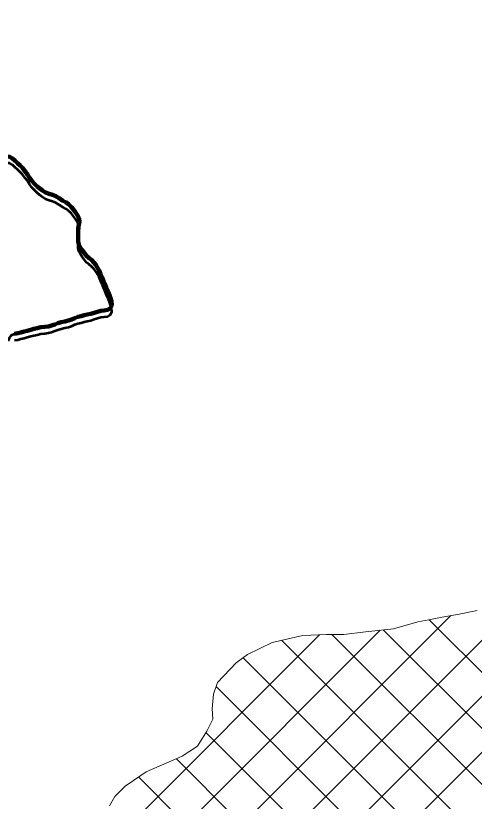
# Model space of a CAD drawing. Extents: x -1643653 to 4543381, y 1624270 to 13878484.
# Drawn here: x 739428 to 741267, y 8962515 to 8965665 of the extents above; entities that cross this region are included whole.
import ezdxf

# ---------------------------------------------------------------- set-up
doc = ezdxf.new("R2010")
doc.units = 0
doc.header["$LTSCALE"] = 200
for name, color, linetype, lineweight in [('1', 7, 'Continuous', 13), ('24', 7, 'Continuous', 25), ('26', 7, 'Continuous', 106), ('27', 7, 'Continuous', 53), ('28', 7, 'Continuous', 53), ('29', 7, 'Continuous', 13), ('53', 7, 'Continuous', 106)]:
    doc.layers.add(name, color=color, linetype=linetype, lineweight=lineweight)

msp = doc.modelspace()

# ---------------------------------------------------------------- linework, layer by layer
at = {"layer": '1', "lineweight": 25}
msp.add_spline([(814781, 9009175.5), (814787.2, 9009173.4), (814796.9, 9009173.4), (814799.4, 9009172.4), (814805.1, 9009174.5), (814805.6, 9009176.5), (814811.7, 9009179.5), (814811.7, 9009179.5), (814801.5, 9009181), (814790.7, 9009181.5), (814784.1, 9009183.1), (814777.4, 9009185.1), (814778.4, 9009175.5)], degree=3, dxfattribs=at)
at = {"layer": '24', "lineweight": 53}
for points in [[(739364.5, 8965103.5), (739376.9, 8965101.4), (739390.5, 8965100.2), (739403.2, 8965099.4), (739414.3, 8965093), (739425.1, 8965083.3), (739434.1, 8965074.6), (739445.8, 8965064.2), (739454.3, 8965055), (739466.1, 8965039.9), (739474.4, 8965028.9), (739482.8, 8965015.4), (739492, 8965003.2), (739502.8, 8964991.6), (739513.5, 8964980.9), (739523.7, 8964971.8), (739534.5, 8964964.2), (739547.6, 8964956.3), (739561.2, 8964951), (739575.4, 8964946.4), (739588.6, 8964941.1), (739602.4, 8964933)], [(739602.4, 8964933), (739616.9, 8964923.4), (739629, 8964917), (739639.3, 8964909.1), (739649.6, 8964899.5), (739658.5, 8964888.9), (739666.5, 8964878.5), (739674.7, 8964866.7), (739681.7, 8964852), (739683.1, 8964838.9), (739680.7, 8964826.1), (739678.3, 8964813.7), (739678.1, 8964801), (739677.9, 8964785.9), (739677.7, 8964772.2), (739677.9, 8964759.7), (739680.6, 8964747.2), (739687.4, 8964735.1), (739694.3, 8964724.5), (739702.9, 8964712.8), (739711, 8964702.3), (739721.6, 8964693.5), (739731.7, 8964686), (739740.6, 8964676.3), (739748.4, 8964665.9), (739755.8, 8964654.5), (739762.4, 8964643.3), (739768.2, 8964629.7), (739774.1, 8964615.5), (739779.6, 8964601.3), (739784.5, 8964589.9), (739790.5, 8964575.4), (739797.9, 8964557.4), (739803.4, 8964544.7), (739808, 8964532.3), (739811.6, 8964519.3), (739812.5, 8964504.6), (739808.1, 8964492.7), (739796, 8964485.8), (739781.8, 8964483.7), (739769, 8964482.1), (739755.9, 8964478.2), (739742.7, 8964474.3), (739729, 8964469.9), (739714.7, 8964466.8), (739702.4, 8964463.8), (739689.5, 8964460.4), (739676.8, 8964457.7), (739664.3, 8964452.6), (739651.7, 8964447), (739638.7, 8964442.6), (739625, 8964439.3), (739610, 8964436.1), (739596.4, 8964432.5), (739584.5, 8964427.7), (739571.5, 8964422.6), (739558.9, 8964419.2), (739544.5, 8964417.5), (739528.2, 8964415.7), (739513.7, 8964411.8), (739500.2, 8964409.2), (739488.1, 8964406.1), (739474, 8964402.2), (739461.1, 8964398.4), (739448.4, 8964395.6)], [(739448.4, 8964395.6), (739436.1, 8964391.9), (739423, 8964389.8)]]:
    msp.add_lwpolyline(points, dxfattribs=at)
at = {"layer": '24'}
msp.add_spline([(738367.7, 8959924.4), (738437.2, 8960071.1), (738471.9, 8960121.3), (738537.5, 8960171.6), (738630.2, 8960202.5), (738765.3, 8960248.8), (738950.5, 8960322.2), (739124.2, 8960357), (739313.4, 8960368.5), (739359.7, 8960368.5), (739506.3, 8960291.3), (739610.6, 8960229.5), (739660.8, 8960198.6), (739703.2, 8960210.2), (739761.1, 8960275.8), (739826.7, 8960310.6), (739919.4, 8960314.5), (740031.3, 8960372.4), (740096.9, 8960453.5), (740178, 8960523), (740239.7, 8960542.3), (740340.1, 8960557.8), (740509.9, 8960496), (740648.9, 8960465.1), (740753.1, 8960465.1), (740865, 8960488.3), (740926.8, 8960519.2), (741135.2, 8960677.5), (741193.1, 8960747.1), (741278, 8960812.7), (741293.5, 8960851.3), (741300.5, 8960850.1), (741255.5, 8960925.1), (741195.5, 8961035.2), (741220.5, 8961105.2), (741225.5, 8961275.2), (741235.5, 8961375.3), (741255.5, 8961460.3), (741305.5, 8961510.3), (741355.4, 8961545.3), (741395.4, 8961605.3), (741440.4, 8961675.3), (741500.4, 8961730.4), (741545.4, 8961795.4), (741540.4, 8961925.4), (741555.4, 8962015.5), (741660.3, 8962135.5), (741690.3, 8962305.5), (741680.3, 8962425.6), (741700.3, 8962620.6), (741780.3, 8962700.7), (741975.2, 8962690.7), (742105.2, 8962630.6), (742195.2, 8962590.6), (742275.1, 8962580.6), (742390.1, 8962640.6), (742520.1, 8962655.6), (742770, 8962605.6), (742989.9, 8962550.6), (743104.8, 8962540.6), (743324.8, 8962590.6), (743524.7, 8962640.6), (743664.7, 8962635.6), (743774.6, 8962635.6), (743904.6, 8962675.7), (744079.5, 8962775.7), (744274.5, 8962990.7), (744539.4, 8963385.9), (744659.3, 8963580.9), (744879.3, 8963706), (745084.2, 8963786), (745299.1, 8963801), (745444.1, 8963831), (745664, 8963901), (745943.9, 8964026.1), (746173.8, 8964201.1), (746393.8, 8964276.1), (746543.7, 8964266.1), (746708.6, 8964376.2), (746898.6, 8964536.2), (747118.5, 8964656.2), (747248.5, 8964676.2), (747398.4, 8964766.3), (747428.4, 8964831.3), (747488.4, 8964891.3), (747623.3, 8964991.3), (747863.3, 8965106.4), (747993.2, 8965146.4), (748133.2, 8965221.4), (748228.1, 8965321.5), (748358.1, 8965451.5)], degree=3, dxfattribs=at)
at = {"layer": '26'}
msp.add_spline([(743879.1, 8965604.4), (743559.1, 8965590.5), (743000.3, 8965872.6), (741413.3, 8966731.2), (740701.8, 8967013.8), (739557.2, 8967298.3), (738862.3, 8967422.5)], degree=3, dxfattribs=at)
at = {"layer": '27'}
for points in [[(739364.5, 8965103.5), (739376.9, 8965101.4), (739390.5, 8965100.2), (739403.2, 8965099.4), (739414.3, 8965093), (739425.1, 8965083.3), (739434.1, 8965074.6), (739445.8, 8965064.2), (739454.3, 8965055), (739466.1, 8965039.9), (739474.4, 8965028.9), (739482.8, 8965015.4), (739492, 8965003.2), (739502.8, 8964991.6), (739513.5, 8964980.9), (739523.7, 8964971.8), (739534.5, 8964964.2), (739547.6, 8964956.3), (739561.2, 8964951), (739575.4, 8964946.4), (739588.6, 8964941.1), (739602.4, 8964933)], [(739466.1, 8965039.9), (739454.3, 8965055), (739445.8, 8965064.2), (739434.1, 8965074.6), (739425.1, 8965083.3), (739414.3, 8965093), (739403.2, 8965099.4), (739390.5, 8965100.2), (739376.9, 8965101.4), (739364.5, 8965103.5)], [(739482.8, 8965015.4), (739474.4, 8965028.9), (739466.1, 8965039.9)], [(739502.8, 8964991.6), (739492, 8965003.2), (739482.8, 8965015.4)], [(739547.6, 8964956.3), (739534.5, 8964964.2), (739523.7, 8964971.8), (739513.5, 8964980.9), (739502.8, 8964991.6)], [(739602.4, 8964933), (739616.9, 8964923.4), (739629, 8964917), (739639.3, 8964909.1), (739649.6, 8964899.5), (739658.5, 8964888.9), (739666.5, 8964878.5), (739674.7, 8964866.7), (739681.7, 8964852), (739683.1, 8964838.9), (739680.7, 8964826.1), (739678.3, 8964813.7), (739678.1, 8964801), (739677.9, 8964785.9), (739677.7, 8964772.2), (739677.9, 8964759.7), (739680.6, 8964747.2), (739687.4, 8964735.1), (739694.3, 8964724.5), (739702.9, 8964712.8), (739711, 8964702.3), (739721.6, 8964693.5), (739731.7, 8964686), (739740.6, 8964676.3), (739748.4, 8964665.9), (739755.8, 8964654.5), (739762.4, 8964643.3), (739768.2, 8964629.7), (739774.1, 8964615.5), (739779.6, 8964601.3), (739784.5, 8964589.9), (739790.5, 8964575.4), (739797.9, 8964557.4), (739803.4, 8964544.7), (739808, 8964532.3), (739811.6, 8964519.3), (739812.5, 8964504.6), (739808.1, 8964492.7), (739796, 8964485.8), (739781.8, 8964483.7), (739769, 8964482.1), (739755.9, 8964478.2), (739742.7, 8964474.3), (739729, 8964469.9), (739714.7, 8964466.8), (739702.4, 8964463.8), (739689.5, 8964460.4), (739676.8, 8964457.7), (739664.3, 8964452.6), (739651.7, 8964447), (739638.7, 8964442.6), (739625, 8964439.3), (739610, 8964436.1), (739596.4, 8964432.5), (739584.5, 8964427.7), (739571.5, 8964422.6), (739558.9, 8964419.2), (739544.5, 8964417.5), (739528.2, 8964415.7), (739513.7, 8964411.8), (739500.2, 8964409.2), (739488.1, 8964406.1), (739474, 8964402.2), (739461.1, 8964398.4), (739448.4, 8964395.6)], [(739602.4, 8964933), (739588.6, 8964941.1), (739575.4, 8964946.4), (739561.2, 8964951), (739547.6, 8964956.3)], [(739649.6, 8964899.5), (739639.3, 8964909.1), (739629, 8964917), (739616.9, 8964923.4), (739602.4, 8964933)], [(739674.7, 8964866.7), (739666.5, 8964878.5), (739658.5, 8964888.9), (739649.6, 8964899.5)], [(739687.4, 8964735.1), (739680.6, 8964747.2), (739677.9, 8964759.7), (739677.7, 8964772.2), (739677.9, 8964785.9), (739678.1, 8964801), (739678.3, 8964813.7), (739680.7, 8964826.1), (739683.1, 8964838.9), (739681.7, 8964852), (739674.7, 8964866.7)], [(739702.9, 8964712.8), (739694.3, 8964724.5), (739687.4, 8964735.1)], [(739731.7, 8964686), (739721.6, 8964693.5), (739711, 8964702.3), (739702.9, 8964712.8)], [(739774.1, 8964615.5), (739768.2, 8964629.7), (739762.4, 8964643.3), (739755.8, 8964654.5), (739748.4, 8964665.9), (739740.6, 8964676.3), (739731.7, 8964686)], [(739790.5, 8964575.4), (739784.5, 8964589.9), (739779.6, 8964601.3), (739774.1, 8964615.5)], [(739781.8, 8964483.7), (739796, 8964485.8), (739808.1, 8964492.7), (739812.5, 8964504.6), (739811.6, 8964519.3), (739808, 8964532.3), (739803.4, 8964544.7), (739797.9, 8964557.4), (739790.5, 8964575.4)], [(739664.3, 8964452.6), (739676.8, 8964457.7), (739689.5, 8964460.4), (739702.4, 8964463.8), (739714.7, 8964466.8)], [(739714.7, 8964466.8), (739729, 8964469.9), (739742.7, 8964474.3)], [(739742.7, 8964474.3), (739755.9, 8964478.2), (739769, 8964482.1), (739781.8, 8964483.7)], [(739571.5, 8964422.6), (739584.5, 8964427.7), (739596.4, 8964432.5)], [(739596.4, 8964432.5), (739610, 8964436.1), (739625, 8964439.3)], [(739625, 8964439.3), (739638.7, 8964442.6), (739651.7, 8964447), (739664.3, 8964452.6)], [(739397.1, 8964361.9), (739402.2, 8964373.9), (739411.1, 8964384.3), (739423, 8964389.8), (739436.1, 8964391.9), (739448.4, 8964395.6), (739461.1, 8964398.4), (739474, 8964402.2)], [(739474, 8964402.2), (739488.1, 8964406.1), (739500.2, 8964409.2), (739513.7, 8964411.8), (739528.2, 8964415.7), (739544.5, 8964417.5), (739558.9, 8964419.2), (739571.5, 8964422.6)], [(739448.4, 8964395.6), (739436.1, 8964391.9), (739423, 8964389.8)]]:
    msp.add_lwpolyline(points, dxfattribs=at)
msp.add_spline([(743879.1, 8965604.4), (743559.1, 8965590.5), (743000.3, 8965872.6), (741413.3, 8966731.2), (740701.8, 8967013.8), (739557.2, 8967298.3), (738862.3, 8967422.5)], degree=3, dxfattribs=at)
at = {"layer": '28'}
for points in [[(739602.4, 8964933), (739588.6, 8964941.1), (739575.4, 8964946.4), (739561.2, 8964951), (739547.6, 8964956.3), (739534.5, 8964964.2), (739523.7, 8964971.8), (739513.5, 8964980.9), (739502.8, 8964991.6), (739492, 8965003.2), (739482.8, 8965015.4), (739474.4, 8965028.9), (739466.1, 8965039.9), (739454.3, 8965055), (739445.8, 8965064.2), (739434.1, 8965074.6), (739425.1, 8965083.3), (739414.3, 8965093), (739403.2, 8965099.4), (739390.5, 8965100.2), (739376.9, 8965101.4), (739364.5, 8965103.5)], [(739602.4, 8964906.8), (739588.6, 8964914.9), (739575.4, 8964920.2), (739561.2, 8964924.8), (739547.6, 8964930.1), (739534.5, 8964938), (739523.7, 8964945.7), (739513.5, 8964954.7), (739502.8, 8964965.5), (739492, 8964977), (739482.8, 8964989.2), (739474.4, 8965002.7), (739466.1, 8965013.7), (739454.3, 8965028.8), (739445.8, 8965038.1), (739434.1, 8965048.5), (739425.1, 8965057.2), (739414.3, 8965066.8), (739403.2, 8965073.3), (739390.5, 8965074.1), (739376.9, 8965075.3), (739364.5, 8965077.3)], [(739448.4, 8964395.6), (739461.1, 8964398.4), (739474, 8964402.2), (739488.1, 8964406.1), (739500.2, 8964409.2), (739513.7, 8964411.8), (739528.2, 8964415.7), (739544.5, 8964417.5), (739558.9, 8964419.2), (739571.5, 8964422.6), (739584.5, 8964427.7), (739596.4, 8964432.5), (739610, 8964436.1), (739625, 8964439.3), (739638.7, 8964442.6), (739651.7, 8964447), (739664.3, 8964452.6), (739676.8, 8964457.7), (739689.5, 8964460.4), (739702.4, 8964463.8), (739714.7, 8964466.8), (739729, 8964469.9), (739742.7, 8964474.3), (739755.9, 8964478.2), (739769, 8964482.1), (739781.8, 8964483.7), (739796, 8964485.8), (739808.1, 8964492.7), (739812.5, 8964504.6), (739811.6, 8964519.3), (739808, 8964532.3), (739803.4, 8964544.7), (739797.9, 8964557.4), (739790.5, 8964575.4), (739784.5, 8964589.9), (739779.6, 8964601.3), (739774.1, 8964615.5), (739768.2, 8964629.7), (739762.4, 8964643.3), (739755.8, 8964654.5), (739748.4, 8964665.9), (739740.6, 8964676.3), (739731.7, 8964686), (739721.6, 8964693.5), (739711, 8964702.3), (739702.9, 8964712.8), (739694.3, 8964724.5), (739687.4, 8964735.1), (739680.6, 8964747.2), (739677.9, 8964759.7), (739677.7, 8964772.2), (739677.9, 8964785.9), (739678.1, 8964801), (739678.3, 8964813.7), (739680.7, 8964826.1), (739683.1, 8964838.9), (739681.7, 8964852), (739674.7, 8964866.7), (739666.5, 8964878.5), (739658.5, 8964888.9), (739649.6, 8964899.5), (739639.3, 8964909.1), (739629, 8964917), (739616.9, 8964923.4), (739602.4, 8964933)], [(739448.4, 8964369.4), (739461.1, 8964372.3), (739474, 8964376), (739488.1, 8964379.9), (739500.2, 8964383), (739513.7, 8964385.7), (739528.2, 8964389.6), (739544.5, 8964391.3), (739558.9, 8964393.1), (739571.5, 8964396.5), (739584.5, 8964401.5), (739596.4, 8964406.3), (739610, 8964410), (739625, 8964413.1), (739638.7, 8964416.4), (739651.7, 8964420.8), (739664.3, 8964426.5), (739676.8, 8964431.5), (739689.5, 8964434.3), (739702.4, 8964437.7), (739714.7, 8964440.7), (739729, 8964443.7), (739742.7, 8964448.1), (739755.9, 8964452.1), (739769, 8964455.9), (739781.8, 8964457.6), (739796, 8964459.6), (739808.1, 8964466.5), (739812.5, 8964478.4), (739811.6, 8964493.1), (739808, 8964506.1), (739803.4, 8964518.5), (739797.9, 8964531.2), (739790.5, 8964549.2), (739784.5, 8964563.7), (739779.6, 8964575.2), (739774.1, 8964589.3), (739768.2, 8964603.5), (739762.4, 8964617.1), (739755.8, 8964628.3), (739748.4, 8964639.7), (739740.6, 8964650.2), (739731.7, 8964659.9), (739721.6, 8964667.3), (739711, 8964676.1), (739702.9, 8964686.6), (739694.3, 8964698.4), (739687.4, 8964708.9), (739680.6, 8964721.1), (739677.9, 8964733.5), (739677.7, 8964746), (739677.9, 8964759.7), (739678.1, 8964774.8), (739678.3, 8964787.6), (739680.7, 8964799.9), (739683.1, 8964812.8), (739681.7, 8964825.8), (739674.7, 8964840.5), (739666.5, 8964852.4), (739658.5, 8964862.7), (739649.6, 8964873.4), (739639.3, 8964882.9), (739629, 8964890.9), (739616.9, 8964897.2), (739602.4, 8964906.8)], [(739423, 8964389.8), (739436.1, 8964391.9), (739448.4, 8964395.6)], [(739423, 8964363.7), (739436.1, 8964365.8), (739448.4, 8964369.4)]]:
    msp.add_lwpolyline(points, dxfattribs=at)
at = {"layer": '29'}
for p, q in [((740431.9, 8962294.8), (743356.2, 8965219.1)), ((739444.4, 8961082.8), (742110, 8963748.5)), ((739439.8, 8960853.7), (742017, 8963430.9)), ((740212.2, 8962299.6), (741172.4, 8963259.9)), ((741615.3, 8962713.8), (741086.5, 8963242.5)), ((740020.3, 8962332.3), (740889.6, 8963201.5)), ((741514.2, 8962590.3), (740901.7, 8963202.8)), ((739848.7, 8962385.2), (740646.5, 8963183)), ((741430.7, 8962449.3), (740695.7, 8963184.3)), ((741377.7, 8962277.8), (740495.2, 8963160.3)), ((741362.4, 8962068.6), (740340.1, 8963090.9)), ((741430.1, 8961776.4), (740231.3, 8962975.2)), ((741445.6, 8961536.4), (740190.8, 8962791.2)), ((740472.4, 8962285.1), (740071.9, 8962685.6)), ((740234.6, 8962298.4), (739920.8, 8962612.2))]:
    msp.add_line(p, q, dxfattribs=at)
at = {"layer": '29', "lineweight": 53}
for points in [[(739364.5, 8965103.5), (739376.9, 8965101.4), (739390.5, 8965100.2), (739403.2, 8965099.4), (739414.3, 8965093), (739425.1, 8965083.3), (739434.1, 8965074.6), (739445.8, 8965064.2), (739454.3, 8965055), (739466.1, 8965039.9), (739474.4, 8965028.9), (739482.8, 8965015.4), (739492, 8965003.2), (739502.8, 8964991.6), (739513.5, 8964980.9), (739523.7, 8964971.8), (739534.5, 8964964.2), (739547.6, 8964956.3), (739561.2, 8964951), (739575.4, 8964946.4), (739588.6, 8964941.1), (739602.4, 8964933)], [(739602.4, 8964933), (739616.9, 8964923.4), (739629, 8964917), (739639.3, 8964909.1), (739649.6, 8964899.5), (739658.5, 8964888.9), (739666.5, 8964878.5), (739674.7, 8964866.7), (739681.7, 8964852), (739683.1, 8964838.9), (739680.7, 8964826.1), (739678.3, 8964813.7), (739678.1, 8964801), (739677.9, 8964785.9), (739677.7, 8964772.2), (739677.9, 8964759.7), (739680.6, 8964747.2), (739687.4, 8964735.1), (739694.3, 8964724.5), (739702.9, 8964712.8), (739711, 8964702.3), (739721.6, 8964693.5), (739731.7, 8964686), (739740.6, 8964676.3), (739748.4, 8964665.9), (739755.8, 8964654.5), (739762.4, 8964643.3), (739768.2, 8964629.7), (739774.1, 8964615.5), (739779.6, 8964601.3), (739784.5, 8964589.9), (739790.5, 8964575.4), (739797.9, 8964557.4), (739803.4, 8964544.7), (739808, 8964532.3), (739811.6, 8964519.3), (739812.5, 8964504.6), (739808.1, 8964492.7), (739796, 8964485.8), (739781.8, 8964483.7), (739769, 8964482.1), (739755.9, 8964478.2), (739742.7, 8964474.3), (739729, 8964469.9), (739714.7, 8964466.8), (739702.4, 8964463.8), (739689.5, 8964460.4), (739676.8, 8964457.7), (739664.3, 8964452.6), (739651.7, 8964447), (739638.7, 8964442.6), (739625, 8964439.3), (739610, 8964436.1), (739596.4, 8964432.5), (739584.5, 8964427.7), (739571.5, 8964422.6), (739558.9, 8964419.2), (739544.5, 8964417.5), (739528.2, 8964415.7), (739513.7, 8964411.8), (739500.2, 8964409.2), (739488.1, 8964406.1), (739474, 8964402.2), (739461.1, 8964398.4), (739448.4, 8964395.6)], [(739448.4, 8964395.6), (739436.1, 8964391.9), (739423, 8964389.8)]]:
    msp.add_lwpolyline(points, dxfattribs=at)
at = {"layer": '29'}
msp.add_lwpolyline([(741278.2, 8963280.1), (741205.8, 8963265.7), (741138.6, 8963253.9), (741085.3, 8963242.2), (741040.8, 8963234.4), (740943.1, 8963207.2), (740830.1, 8963195.2), (740743.7, 8963184.6), (740673.9, 8963184.2), (740579.9, 8963179.9), (740456.7, 8963151.4), (740357.9, 8963103.8), (740312.3, 8963070.6), (740236.5, 8962991.4), (740221.5, 8962944.3), (740215.4, 8962885.8), (740218.1, 8962843.9), (740194.3, 8962796.8), (740156.4, 8962735.6), (740095.7, 8962695.9), (739951.1, 8962632.9), (739900.5, 8962598.3), (739866.3, 8962575.3), (739825.8, 8962534.4), (739804.4, 8962497.5)], dxfattribs=at)
at = {"layer": '29', "lineweight": 53}
msp.add_spline([(743879.1, 8965604.4), (743559.1, 8965590.5), (743000.3, 8965872.6), (741413.3, 8966731.2), (740701.8, 8967013.8), (739557.2, 8967298.3), (738862.3, 8967422.5)], degree=3, dxfattribs=at)
at = {"layer": '53'}
for points in [[(739364.5, 8965103.5), (739376.9, 8965101.4), (739390.5, 8965100.2), (739403.2, 8965099.4), (739414.3, 8965093), (739425.1, 8965083.3), (739434.1, 8965074.6), (739445.8, 8965064.2), (739454.3, 8965055), (739466.1, 8965039.9), (739474.4, 8965028.9), (739482.8, 8965015.4), (739492, 8965003.2), (739502.8, 8964991.6), (739513.5, 8964980.9), (739523.7, 8964971.8), (739534.5, 8964964.2), (739547.6, 8964956.3), (739561.2, 8964951), (739575.4, 8964946.4), (739588.6, 8964941.1), (739602.4, 8964933)], [(739602.4, 8964933), (739616.9, 8964923.4), (739629, 8964917), (739639.3, 8964909.1), (739649.6, 8964899.5), (739658.5, 8964888.9), (739666.5, 8964878.5), (739674.7, 8964866.7), (739681.7, 8964852), (739683.1, 8964838.9), (739680.7, 8964826.1), (739678.3, 8964813.7), (739678.1, 8964801), (739677.9, 8964785.9), (739677.7, 8964772.2), (739677.9, 8964759.7), (739680.6, 8964747.2), (739687.4, 8964735.1), (739694.3, 8964724.5), (739702.9, 8964712.8), (739711, 8964702.3), (739721.6, 8964693.5), (739731.7, 8964686), (739740.6, 8964676.3), (739748.4, 8964665.9), (739755.8, 8964654.5), (739762.4, 8964643.3), (739768.2, 8964629.7), (739774.1, 8964615.5), (739779.6, 8964601.3), (739784.5, 8964589.9), (739790.5, 8964575.4), (739797.9, 8964557.4), (739803.4, 8964544.7), (739808, 8964532.3), (739811.6, 8964519.3), (739812.5, 8964504.6), (739808.1, 8964492.7), (739796, 8964485.8), (739781.8, 8964483.7), (739769, 8964482.1), (739755.9, 8964478.2), (739742.7, 8964474.3), (739729, 8964469.9), (739714.7, 8964466.8), (739702.4, 8964463.8), (739689.5, 8964460.4), (739676.8, 8964457.7), (739664.3, 8964452.6), (739651.7, 8964447), (739638.7, 8964442.6), (739625, 8964439.3), (739610, 8964436.1), (739596.4, 8964432.5), (739584.5, 8964427.7), (739571.5, 8964422.6), (739558.9, 8964419.2), (739544.5, 8964417.5), (739528.2, 8964415.7), (739513.7, 8964411.8), (739500.2, 8964409.2), (739488.1, 8964406.1), (739474, 8964402.2), (739461.1, 8964398.4), (739448.4, 8964395.6)], [(739448.4, 8964395.6), (739436.1, 8964391.9), (739423, 8964389.8)]]:
    msp.add_lwpolyline(points, dxfattribs=at)

doc.saveas('drawing.dxf')
